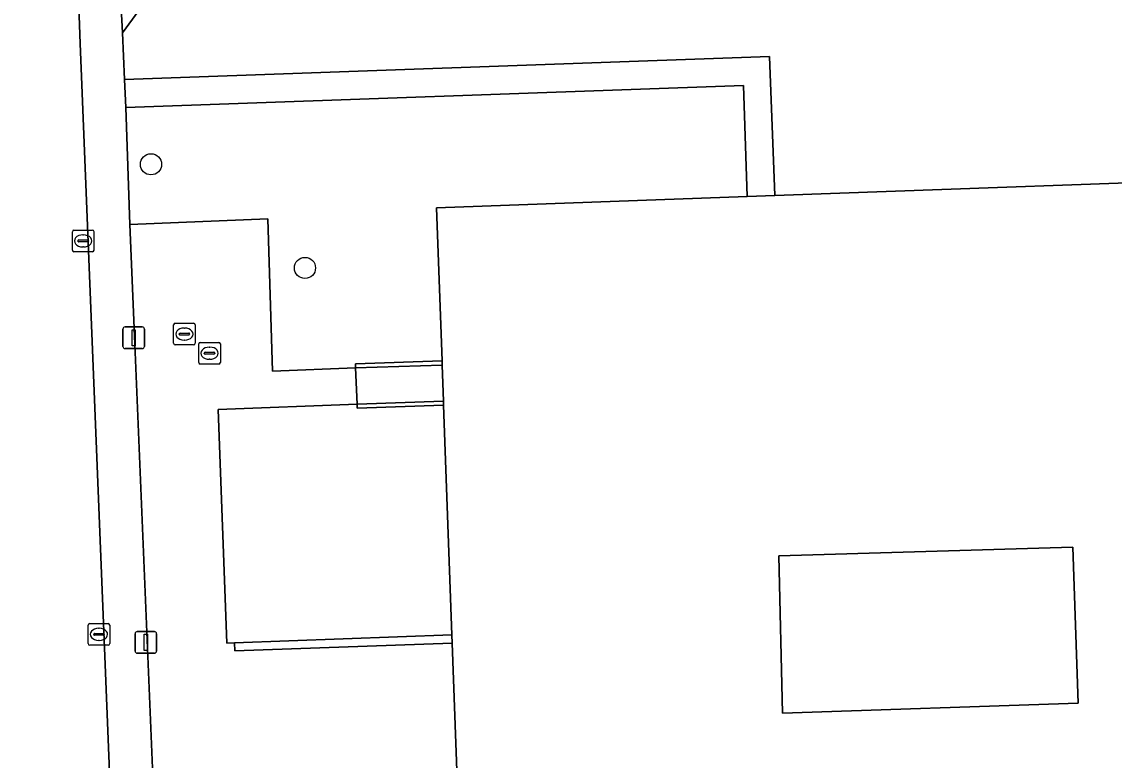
# Model space of a CAD drawing. Extents: x 160554 to 161248, y 385329 to 386506.
# Drawn here: x 160703.3 to 160753.8, y 386290.7 to 386324.9 of the extents above; entities that cross this region are included whole.
import ezdxf

# ---------------------------------------------------------------- set-up
doc = ezdxf.new("R2010")
doc.units = 0
for name, color, linetype in [('IMGEO_Boom', 7, 'Continuous'), ('IMGEO_Erf', 7, 'Continuous'), ('IMGEO_Kolk', 7, 'Continuous'), ('IMGEO_Lichtmast', 7, 'Continuous'), ('IMGEO_Muur', 7, 'Continuous'), ('IMGEO_Pand', 7, 'Continuous'), ('IMGEO_Parkeervlak_open', 7, 'Continuous'), ('IMGEO_Rijbaan_lokaal_open', 7, 'Continuous'), ('IMGEO_Rioolput', 7, 'Continuous'), ('IMGEO_Voetpad_gesloten', 7, 'Continuous'), ('IMGEO_Voetpad_op_trap', 7, 'Continuous'), ('IMGEO_Voetpad_open', 7, 'Continuous')]:
    doc.layers.add(name, color=color, linetype=linetype)

msp = doc.modelspace()

# ---------------------------------------------------------------- linework, layer by layer
at = {"layer": 'IMGEO_Boom'}
for centre in [(160709.268, 386318.285), (160716.387, 386313.493)]:
    msp.add_circle(centre, 0.489, dxfattribs=at)
at = {"layer": 'IMGEO_Erf'}
msp.add_lwpolyline([(160705.645, 386372.53), (160705.968, 386363.544), (160708.053, 386361.847), (160709.14, 386330.783), (160709.3, 386326.209), (160707.948, 386324.355), (160708.037, 386322.202), (160737.87, 386323.272), (160738.118, 386316.84), (160762.152, 386317.708), (160761.977, 386322.761), (160762.175, 386322.754), (160762.354, 386317.715), (160765.734, 386317.837), (160766.61, 386293.664), (160766.702, 386291.325), (160767.84, 386259.345), (160768.589, 386238.297), (160741.027, 386237.317), (160741.364, 386227.301), (160769.598, 386228.317)], dxfattribs=at)
for points in [[(160722.473, 386316.275), (160736.834, 386316.793), (160736.669, 386321.926), (160708.107, 386320.911), (160708.289, 386315.504), (160714.678, 386315.762), (160714.887, 386308.72), (160718.73, 386308.872), (160718.728, 386309.056), (160722.728, 386309.189)], [(160722.801, 386307.14), (160718.799, 386307.004), (160718.795, 386307.195), (160712.375, 386306.942), (160712.78, 386296.147), (160713.128, 386296.16), (160723.182, 386296.523)], [(160752.15, 386293.375), (160751.902, 386300.58), (160738.307, 386300.176), (160738.478, 386292.905)]]:
    msp.add_lwpolyline(points, close=True, dxfattribs=at)
at = {"layer": 'IMGEO_Kolk'}
for p, q in [((160705.632, 386314.316), (160705.632, 386315.168)), ((160705.707, 386315.242), (160706.559, 386315.242)), ((160706.12, 386315.022), (160706.145, 386315.022)), ((160706.633, 386315.168), (160706.633, 386314.316)), ((160705.891, 386314.736), (160705.891, 386314.748)), ((160706.329, 386314.699), (160705.931, 386314.699)), ((160705.934, 386314.785), (160706.332, 386314.785)), ((160706.375, 386314.748), (160706.375, 386314.736)), ((160706.559, 386314.242), (160705.707, 386314.242)), ((160706.143, 386314.462), (160706.118, 386314.462)), ((160706.361, 386296.124), (160706.361, 386296.976)), ((160706.436, 386297.05), (160707.288, 386297.05)), ((160706.849, 386296.83), (160706.874, 386296.83)), ((160707.362, 386296.976), (160707.362, 386296.124)), ((160706.62, 386296.544), (160706.62, 386296.556)), ((160707.058, 386296.507), (160706.66, 386296.507)), ((160706.663, 386296.593), (160707.061, 386296.593)), ((160707.104, 386296.556), (160707.104, 386296.544)), ((160707.288, 386296.05), (160706.436, 386296.05)), ((160706.872, 386296.27), (160706.847, 386296.27))]:
    msp.add_line(p, q, dxfattribs=at)
for points in [[(160705.632, 386314.316), (160705.632, 386315.168)], [(160705.707, 386315.242), (160706.559, 386315.242)], [(160706.633, 386315.168), (160706.633, 386314.316)], [(160706.559, 386314.242), (160705.707, 386314.242)], [(160706.361, 386296.124), (160706.361, 386296.976)], [(160706.436, 386297.05), (160707.288, 386297.05)], [(160707.362, 386296.976), (160707.362, 386296.124)], [(160707.288, 386296.05), (160706.436, 386296.05)]]:
    msp.add_lwpolyline(points, dxfattribs=at)
for centre, radius, start, end in [((160705.709, 386315.166), 0.0765, 91.552, 178.448), ((160705.709, 386315.166), 0.0765, 91.552, 178.448), ((160706.557, 386315.166), 0.0765, 1.552, 88.448), ((160706.557, 386315.166), 0.0765, 1.552, 88.448), ((160705.931, 386314.745), 0.0403, 85.8775, 175.7526), ((160705.928, 386314.735), 0.0366, 178.938, 274.7102), ((160706.332, 386314.742), 0.043, 264.8664, 352.4533), ((160706.336, 386314.747), 0.0386, 1.7309, 96.639), ((160705.709, 386314.318), 0.0765, 181.552, 268.448), ((160705.709, 386314.318), 0.0765, 181.552, 268.448), ((160706.557, 386314.318), 0.0765, 271.552, 358.448), ((160706.557, 386314.318), 0.0765, 271.552, 358.448), ((160706.438, 386296.974), 0.0765, 91.552, 178.448), ((160706.438, 386296.974), 0.0765, 91.552, 178.448), ((160707.286, 386296.974), 0.0765, 1.552, 88.448), ((160707.286, 386296.974), 0.0765, 1.552, 88.448), ((160706.66, 386296.553), 0.0403, 85.8775, 175.7526), ((160706.657, 386296.543), 0.0366, 178.938, 274.7102), ((160707.061, 386296.55), 0.043, 264.8664, 352.4533), ((160707.065, 386296.555), 0.0386, 1.7309, 96.639), ((160706.438, 386296.126), 0.0765, 181.552, 268.448), ((160706.438, 386296.126), 0.0765, 181.552, 268.448), ((160707.286, 386296.126), 0.0765, 271.552, 358.448), ((160707.286, 386296.126), 0.0765, 271.552, 358.448)]:
    msp.add_arc(centre, radius, start, end, dxfattribs=at)
for centre, major_axis, ratio, start_param, end_param in [((160706.119, 386314.742), (-0.387, 0.002), 0.722429, 4.712389, 7.853982), ((160706.144, 386314.742), (-0.39, 0.002), 0.717154, 1.570796, 4.712389), ((160706.848, 386296.55), (-0.387, 0.002), 0.722429, 4.712389, 7.853982), ((160706.873, 386296.55), (-0.39, 0.002), 0.717154, 1.570796, 4.712389)]:
    msp.add_ellipse(centre, major_axis=major_axis, ratio=ratio, start_param=start_param, end_param=end_param, dxfattribs=at)
at = {"layer": 'IMGEO_Lichtmast'}
for p, q in [((160707.974, 386309.861), (160707.974, 386310.661)), ((160707.974, 386310.661), (160707.974, 386309.861)), ((160708.074, 386310.761), (160708.864, 386310.761)), ((160708.864, 386310.761), (160708.074, 386310.761)), ((160708.964, 386310.661), (160708.964, 386309.861)), ((160708.964, 386309.861), (160708.964, 386310.661)), ((160708.864, 386309.761), (160708.074, 386309.761)), ((160708.074, 386309.761), (160708.864, 386309.761)), ((160708.535, 386295.777), (160708.535, 386296.577)), ((160708.535, 386296.577), (160708.535, 386295.777)), ((160708.635, 386296.677), (160709.425, 386296.677)), ((160709.425, 386296.677), (160708.635, 386296.677)), ((160709.525, 386296.577), (160709.525, 386295.777)), ((160709.525, 386295.777), (160709.525, 386296.577)), ((160709.425, 386295.677), (160708.635, 386295.677)), ((160708.635, 386295.677), (160709.425, 386295.677))]:
    msp.add_line(p, q, dxfattribs=at)
for points in [[(160708.394, 386310.636), (160708.544, 386310.636), (160708.544, 386309.886), (160708.394, 386309.886), (160708.394, 386310.636)], [(160708.955, 386296.552), (160709.105, 386296.552), (160709.105, 386295.802), (160708.955, 386295.802), (160708.955, 386296.552)]]:
    msp.add_lwpolyline(points, dxfattribs=at)
for centre, start, end in [((160708.074, 386310.661), 90, 180), ((160708.074, 386310.661), 90, 180), ((160708.864, 386310.661), 0, 90), ((160708.864, 386310.661), 360, 90), ((160708.074, 386309.861), 180, 270), ((160708.074, 386309.861), 180, 270), ((160708.864, 386309.861), 270, 0), ((160708.864, 386309.861), 270, 0), ((160708.635, 386296.577), 90, 180), ((160708.635, 386296.577), 90, 180), ((160709.425, 386296.577), 0, 90), ((160709.425, 386296.577), 360, 90), ((160708.635, 386295.777), 180, 270), ((160708.635, 386295.777), 180, 270), ((160709.425, 386295.777), 270, 0), ((160709.425, 386295.777), 270, 0)]:
    msp.add_arc(centre, 0.1, start, end, dxfattribs=at)
at = {"layer": 'IMGEO_Muur'}
msp.add_lwpolyline([(160708.504, 386310.332), (160709.381, 386289.259)], dxfattribs=at)
for points in [[(160722.728, 386309.189), (160718.728, 386309.056), (160718.73, 386308.872), (160722.735, 386308.996)], [(160722.794, 386307.339), (160718.795, 386307.195), (160718.799, 386307.004), (160722.801, 386307.14)], [(160723.182, 386296.523), (160713.128, 386296.16), (160713.141, 386295.784), (160723.196, 386296.147)]]:
    msp.add_lwpolyline(points, close=True, dxfattribs=at)
at = {"layer": 'IMGEO_Pand'}
msp.add_lwpolyline([(160762.152, 386317.708), (160738.118, 386316.84), (160736.834, 386316.793), (160722.473, 386316.275), (160722.728, 386309.189), (160722.735, 386308.996), (160722.794, 386307.339), (160722.801, 386307.14), (160723.182, 386296.523), (160723.196, 386296.147), (160723.422, 386289.846), (160723.431, 386289.591), (160725, 386245.878), (160725.007, 386245.683), (160725.067, 386244.024), (160725.074, 386243.827), (160725.328, 386236.758), (160739.313, 386237.256), (160741.027, 386237.317), (160768.589, 386238.297)], dxfattribs=at)
msp.add_lwpolyline([(160738.478, 386292.905), (160738.307, 386300.176), (160751.902, 386300.58), (160752.15, 386293.375)], close=True, dxfattribs=at)
at = {"layer": 'IMGEO_Parkeervlak_open'}
for points in [[(160704.57, 386363.198), (160705.993, 386323.873), (160707.567, 386284.816), (160709.4, 386235.748), (160709.406, 386235.637), (160709.46, 386234.539), (160709.727, 386229.046)], [(160711.285, 386226.636), (160710.664, 386243.457), (160710.595, 386245.196), (160710.567, 386246.903), (160710.43, 386253), (160708.974, 386289.231), (160709.224, 386289.249), (160709.381, 386289.251), (160708.504, 386310.332), (160708.289, 386315.504), (160708.107, 386320.911), (160708.037, 386322.202), (160707.948, 386324.355), (160707.833, 386326.687), (160707.692, 386330.732), (160707.239, 386343.73)]]:
    msp.add_lwpolyline(points, dxfattribs=at)
at = {"layer": 'IMGEO_Rijbaan_lokaal_open'}
for points in [[(160705.993, 386323.873), (160704.57, 386363.198), (160697.398, 386363.078), (160697.403, 386362.946), (160698.796, 386325.472), (160698.881, 386323.241), (160699.471, 386308.207), (160699.813, 386298.771), (160700.586, 386277.957)], [(160700.856, 386271.965), (160700.971, 386268.926), (160702.422, 386234.357), (160709.46, 386234.539), (160709.406, 386235.637), (160709.4, 386235.748), (160707.567, 386284.816), (160705.993, 386323.873)]]:
    msp.add_lwpolyline(points, dxfattribs=at)
at = {"layer": 'IMGEO_Rioolput'}
for p, q in [((160710.313, 386310.008), (160710.313, 386310.86)), ((160710.388, 386310.934), (160711.24, 386310.934)), ((160710.615, 386310.477), (160711.013, 386310.477)), ((160710.801, 386310.714), (160710.826, 386310.714)), ((160711.314, 386310.86), (160711.314, 386310.008)), ((160710.572, 386310.428), (160710.572, 386310.44)), ((160711.01, 386310.391), (160710.612, 386310.391)), ((160710.824, 386310.154), (160710.799, 386310.154)), ((160711.056, 386310.44), (160711.056, 386310.428)), ((160711.475, 386309.123), (160711.475, 386309.975)), ((160711.55, 386310.049), (160712.402, 386310.049)), ((160712.476, 386309.975), (160712.476, 386309.123)), ((160711.24, 386309.934), (160710.388, 386309.934)), ((160711.734, 386309.543), (160711.734, 386309.555)), ((160712.172, 386309.506), (160711.774, 386309.506)), ((160711.777, 386309.592), (160712.175, 386309.592)), ((160711.963, 386309.829), (160711.988, 386309.829)), ((160712.218, 386309.555), (160712.218, 386309.543)), ((160712.402, 386309.049), (160711.55, 386309.049)), ((160711.986, 386309.269), (160711.961, 386309.269))]:
    msp.add_line(p, q, dxfattribs=at)
for points in [[(160710.313, 386310.008), (160710.313, 386310.86)], [(160710.388, 386310.934), (160711.24, 386310.934)], [(160711.314, 386310.86), (160711.314, 386310.008)], [(160711.475, 386309.123), (160711.475, 386309.975)], [(160711.55, 386310.049), (160712.402, 386310.049)], [(160712.476, 386309.975), (160712.476, 386309.123)], [(160711.24, 386309.934), (160710.388, 386309.934)], [(160712.402, 386309.049), (160711.55, 386309.049)]]:
    msp.add_lwpolyline(points, dxfattribs=at)
for centre, radius, start, end in [((160710.39, 386310.858), 0.0765, 91.552, 178.448), ((160710.39, 386310.858), 0.0765, 91.552, 178.448), ((160710.612, 386310.437), 0.0403, 85.8775, 175.7526), ((160711.017, 386310.439), 0.0386, 1.7309, 96.639), ((160711.238, 386310.858), 0.0765, 1.552, 88.448), ((160711.238, 386310.858), 0.0765, 1.552, 88.448), ((160710.39, 386310.01), 0.0765, 181.552, 268.448), ((160710.39, 386310.01), 0.0765, 181.552, 268.448), ((160710.609, 386310.427), 0.0366, 178.938, 274.7102), ((160711.013, 386310.434), 0.043, 264.8664, 352.4533), ((160711.238, 386310.01), 0.0765, 271.552, 358.448), ((160711.238, 386310.01), 0.0765, 271.552, 358.448), ((160711.552, 386309.973), 0.0765, 91.552, 178.448), ((160711.552, 386309.973), 0.0765, 91.552, 178.448), ((160712.4, 386309.973), 0.0765, 1.552, 88.448), ((160712.4, 386309.973), 0.0765, 1.552, 88.448), ((160711.774, 386309.552), 0.0403, 85.8775, 175.7526), ((160711.771, 386309.542), 0.0366, 178.938, 274.7102), ((160712.175, 386309.549), 0.043, 264.8664, 352.4533), ((160712.179, 386309.554), 0.0386, 1.7309, 96.639), ((160711.552, 386309.125), 0.0765, 181.552, 268.448), ((160711.552, 386309.125), 0.0765, 181.552, 268.448), ((160712.4, 386309.125), 0.0765, 271.552, 358.448), ((160712.4, 386309.125), 0.0765, 271.552, 358.448)]:
    msp.add_arc(centre, radius, start, end, dxfattribs=at)
for centre, major_axis, ratio, start_param, end_param in [((160710.8, 386310.434), (-0.387, 0.002), 0.722429, 4.712389, 7.853982), ((160710.825, 386310.434), (-0.39, 0.002), 0.717154, 1.570796, 4.712389), ((160711.962, 386309.549), (-0.387, 0.002), 0.722429, 4.712389, 7.853982), ((160711.987, 386309.549), (-0.39, 0.002), 0.717154, 1.570796, 4.712389)]:
    msp.add_ellipse(centre, major_axis=major_axis, ratio=ratio, start_param=start_param, end_param=end_param, dxfattribs=at)
at = {"layer": 'IMGEO_Voetpad_gesloten'}
msp.add_lwpolyline([(160737.87, 386323.272), (160708.037, 386322.202), (160708.107, 386320.911), (160736.669, 386321.926), (160736.834, 386316.793), (160738.118, 386316.84)], close=True, dxfattribs=at)
at = {"layer": 'IMGEO_Voetpad_op_trap'}
msp.add_lwpolyline([(160722.735, 386308.996), (160718.73, 386308.872), (160718.795, 386307.195), (160722.794, 386307.339)], close=True, dxfattribs=at)
at = {"layer": 'IMGEO_Voetpad_open'}
msp.add_lwpolyline([(160704.861, 386362.592), (160706.583, 386361.102), (160707.239, 386343.73), (160707.692, 386330.732), (160707.833, 386326.687), (160707.948, 386324.355), (160709.3, 386326.209), (160709.14, 386330.783), (160708.053, 386361.847)], dxfattribs=at)
msp.add_lwpolyline([(160714.678, 386315.762), (160708.289, 386315.504), (160708.504, 386310.332), (160709.381, 386289.251), (160710.426, 386289.261), (160710.422, 386289.391), (160723.422, 386289.846), (160723.196, 386296.147), (160713.141, 386295.784), (160713.128, 386296.16), (160712.78, 386296.147), (160712.375, 386306.942), (160718.795, 386307.195), (160718.73, 386308.872), (160714.887, 386308.72)], close=True, dxfattribs=at)

doc.saveas('drawing.dxf')
